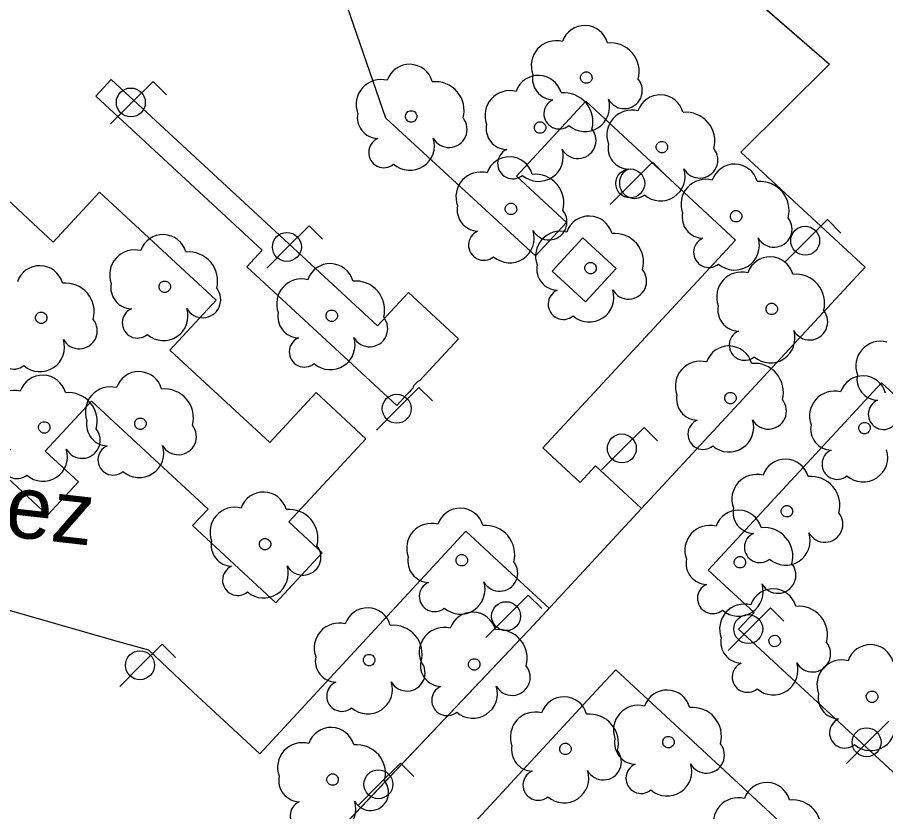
# Model space of a CAD drawing. Extents: x 282771 to 285132, y 4823109 to 4825496.
# Drawn here: x 284731.6 to 284769.87, y 4824043.09 to 4824078.11 of the extents above; entities that cross this region are included whole.
import ezdxf

# ---------------------------------------------------------------- set-up
doc = ezdxf.new("R2010")
doc.units = 0
for name, color, linetype in [('ACERA-INTERIOR', 7, 'Continuous'), ('ARBOL', 7, 'Continuous'), ('FAROLA', 7, 'Continuous'), ('PARQUE-JARDIN-AREA', 7, 'Continuous'), ('PARQUE-JARDIN-TEXTO', 7, 'Continuous'), ('ZONA-VERDE', 7, 'Continuous')]:
    doc.layers.add(name, color=color, linetype=linetype)

msp = doc.modelspace()

# ---------------------------------------------------------------- linework, layer by layer
at = {"layer": 'ACERA-INTERIOR'}
msp.add_lwpolyline([(284756.639, 4824065.566), (284755.169, 4824066.926), (284756.529, 4824068.396), (284757.999, 4824067.036), (284756.639, 4824065.566)], dxfattribs=at)
at = {"layer": 'ARBOL'}
for centre, major_axis, start_param, end_param in [((284756.609, 4824076.716), (0.574, 0.865), 5.571162, 8.114841), ((284755.349, 4824075.986), (0.606, 0.914), 0.331501, 2.515331), ((284757.739, 4824075.716), (0.703, 1.06), 5.036925, 6.970165), ((284748.889, 4824075.006), (0.574, 0.865), 5.571435, 8.115113), ((284754.569, 4824074.516), (0.574, 0.865), 5.571294, 8.114973), ((284755.239, 4824075.416), (-0.517, -0.779), 5.099167, 6.836353), ((284747.629, 4824074.276), (0.607, 0.914), 0.331773, 2.515604), ((284750.019, 4824074.006), (0.704, 1.06), 5.037197, 6.970438), ((284758.349, 4824074.886), (-0.441, -0.664), 5.803643, 9.120267), ((284753.309, 4824073.786), (0.606, 0.914), 0.331633, 2.515464), ((284755.699, 4824073.516), (0.704, 1.06), 5.037057, 6.970297), ((284755.479, 4824073.866), (-0.371, -0.56), 4.14164, 7.557874), ((284756.619, 4824074.166), (-0.6, -0.905), 6.152569, 8.752647), ((284759.939, 4824073.656), (0.574, 0.865), 5.571183, 8.114862), ((284758.679, 4824072.926), (0.606, 0.914), 0.331521, 2.515352), ((284747.519, 4824073.706), (-0.517, -0.779), 5.09944, 6.836625), ((284750.629, 4824073.176), (-0.441, -0.664), 5.803916, 9.12054), ((284761.069, 4824072.656), (0.704, 1.06), 5.036945, 6.970186), ((284753.199, 4824073.216), (-0.517, -0.779), 5.0993, 6.836485), ((284756.309, 4824072.686), (-0.441, -0.664), 5.803775, 9.1204), ((284747.759, 4824072.156), (-0.372, -0.56), 4.141913, 7.558147), ((284748.899, 4824072.456), (-0.6, -0.904), 6.152842, 8.75292), ((284758.569, 4824072.356), (-0.517, -0.779), 5.099188, 6.836373), ((284753.439, 4824071.666), (-0.372, -0.56), 4.141773, 7.558006), ((284754.579, 4824071.966), (-0.6, -0.905), 6.152702, 8.75278), ((284761.679, 4824071.826), (-0.441, -0.664), 5.803664, 9.120288), ((284753.289, 4824070.926), (0.574, 0.865), 5.571456, 8.115135), ((284752.029, 4824070.196), (0.607, 0.914), 0.331794, 2.515625), ((284758.809, 4824070.806), (-0.372, -0.56), 4.141661, 7.557895), ((284759.949, 4824071.106), (-0.6, -0.905), 6.15259, 8.752668), ((284763.209, 4824070.606), (0.574, 0.865), 5.571199, 8.114877), ((284754.419, 4824069.926), (0.704, 1.06), 5.037218, 6.970459), ((284761.949, 4824069.876), (0.606, 0.914), 0.331537, 2.515368), ((284764.339, 4824069.606), (0.704, 1.06), 5.036961, 6.970202), ((284751.919, 4824069.626), (-0.517, -0.779), 5.099461, 6.836646), ((284755.029, 4824069.096), (-0.441, -0.664), 5.803937, 9.120561), ((284761.839, 4824069.306), (-0.517, -0.779), 5.099204, 6.836389), ((284756.799, 4824068.316), (0.574, 0.865), 5.571455, 8.115134), ((284764.949, 4824068.776), (-0.441, -0.664), 5.80368, 9.120304), ((284752.159, 4824068.076), (-0.372, -0.56), 4.141934, 7.558168), ((284753.299, 4824068.376), (-0.6, -0.904), 6.152863, 8.752941), ((284755.539, 4824067.586), (0.607, 0.914), 0.331794, 2.515624), ((284757.929, 4824067.316), (0.704, 1.06), 5.037218, 6.970458), ((284738.029, 4824067.496), (0.575, 0.865), 5.571993, 8.115672), ((284762.079, 4824067.756), (-0.372, -0.56), 4.141677, 7.557911), ((284763.219, 4824068.056), (-0.6, -0.905), 6.152606, 8.752684), ((284736.769, 4824066.766), (0.607, 0.913), 0.332331, 2.516162), ((284739.159, 4824066.496), (0.704, 1.06), 5.037755, 6.970996), ((284764.779, 4824066.516), (0.574, 0.865), 5.571306, 8.114984), ((284732.589, 4824066.126), (0.575, 0.865), 5.57219, 8.115869), ((284745.389, 4824066.216), (0.575, 0.865), 5.57184, 8.115519), ((284755.429, 4824067.016), (-0.517, -0.779), 5.09946, 6.836646), ((284758.539, 4824066.486), (-0.441, -0.664), 5.803936, 9.12056), ((284763.519, 4824065.786), (0.606, 0.914), 0.331644, 2.515475), ((284765.909, 4824065.516), (0.704, 1.06), 5.037068, 6.970309), ((284733.719, 4824065.126), (0.705, 1.06), 5.037953, 6.971193), ((284736.659, 4824066.196), (-0.518, -0.779), 5.099998, 6.837183), ((284744.129, 4824065.486), (0.607, 0.914), 0.332179, 2.51601), ((284746.519, 4824065.216), (0.704, 1.06), 5.037603, 6.970843), ((284739.769, 4824065.666), (-0.441, -0.664), 5.804474, 9.121098), ((284755.669, 4824065.466), (-0.372, -0.56), 4.141933, 7.558167), ((284756.809, 4824065.766), (-0.6, -0.904), 6.152862, 8.75294), ((284736.899, 4824064.646), (-0.372, -0.56), 4.142471, 7.558705), ((284738.039, 4824064.946), (-0.601, -0.904), 6.1534, 8.753478), ((284763.409, 4824065.216), (-0.517, -0.779), 5.099311, 6.836496), ((284766.519, 4824064.686), (-0.441, -0.664), 5.803787, 9.120411), ((284734.329, 4824064.296), (-0.441, -0.664), 5.804671, 9.121295), ((284744.019, 4824064.916), (-0.518, -0.779), 5.099846, 6.837031), ((284747.129, 4824064.386), (-0.441, -0.664), 5.804321, 9.120946), ((284763.649, 4824063.666), (-0.372, -0.56), 4.141784, 7.558018), ((284764.789, 4824063.966), (-0.6, -0.905), 6.152713, 8.752791), ((284731.459, 4824063.276), (-0.372, -0.56), 4.142668, 7.558902), ((284732.599, 4824063.576), (-0.601, -0.904), 6.153597, 8.753675), ((284744.259, 4824063.366), (-0.372, -0.56), 4.142319, 7.558552), ((284745.399, 4824063.666), (-0.601, -0.904), 6.153248, 8.753326), ((284769.649, 4824062.736), (0.606, 0.914), 0.331589, 2.51542), ((284762.959, 4824062.586), (0.574, 0.865), 5.571495, 8.115174), ((284761.699, 4824061.856), (0.607, 0.914), 0.331834, 2.515664), ((284764.089, 4824061.586), (0.704, 1.06), 5.037258, 6.970498), ((284736.959, 4824061.456), (0.575, 0.865), 5.57224, 8.115919), ((284732.719, 4824061.296), (0.575, 0.865), 5.572359, 8.116038), ((284768.869, 4824061.266), (0.574, 0.865), 5.571383, 8.115062), ((284769.539, 4824062.166), (-0.517, -0.779), 5.099256, 6.836441), ((284731.459, 4824060.566), (0.607, 0.913), 0.332698, 2.516529), ((284735.699, 4824060.726), (0.607, 0.913), 0.332579, 2.51641), ((284738.089, 4824060.456), (0.705, 1.06), 5.038003, 6.971243), ((284733.849, 4824060.296), (0.705, 1.06), 5.038122, 6.971362), ((284761.589, 4824061.286), (-0.517, -0.779), 5.0995, 6.836685), ((284767.609, 4824060.536), (0.607, 0.914), 0.331721, 2.515552), ((284764.699, 4824060.756), (-0.441, -0.664), 5.803976, 9.1206), ((284769.779, 4824060.616), (-0.372, -0.56), 4.141729, 7.557963), ((284735.589, 4824060.156), (-0.518, -0.779), 5.100246, 6.837431), ((284761.829, 4824059.736), (-0.372, -0.56), 4.141973, 7.558207), ((284762.969, 4824060.036), (-0.6, -0.904), 6.152902, 8.75298), ((284734.459, 4824059.466), (-0.441, -0.663), 5.80484, 9.121465), ((284738.699, 4824059.626), (-0.441, -0.664), 5.804721, 9.121346), ((284767.499, 4824059.966), (-0.517, -0.779), 5.099388, 6.836573), ((284731.589, 4824058.446), (-0.372, -0.559), 4.142838, 7.559071), ((284732.729, 4824058.746), (-0.601, -0.904), 6.153767, 8.753844), ((284735.829, 4824058.606), (-0.372, -0.56), 4.142719, 7.558952), ((284736.969, 4824058.906), (-0.601, -0.904), 6.153648, 8.753726), ((284768.879, 4824058.716), (-0.6, -0.904), 6.15279, 8.752868), ((284767.739, 4824058.416), (-0.372, -0.56), 4.141861, 7.558095), ((284765.449, 4824057.596), (0.574, 0.865), 5.571606, 8.115285), ((284764.189, 4824056.866), (0.607, 0.914), 0.331945, 2.515776), ((284766.579, 4824056.596), (0.704, 1.06), 5.037369, 6.970609), ((284742.449, 4824056.146), (0.575, 0.865), 5.572278, 8.115957), ((284741.189, 4824055.416), (0.607, 0.913), 0.332617, 2.516447), ((284743.579, 4824055.146), (0.705, 1.06), 5.038041, 6.971281), ((284751.119, 4824055.436), (0.575, 0.865), 5.572074, 8.115752), ((284763.379, 4824055.346), (0.575, 0.865), 5.571744, 8.115423), ((284764.079, 4824056.296), (-0.517, -0.779), 5.099612, 6.836797), ((284767.189, 4824055.766), (-0.441, -0.664), 5.804087, 9.120712), ((284749.859, 4824054.706), (0.607, 0.913), 0.332412, 2.516243), ((284752.249, 4824054.436), (0.704, 1.06), 5.037836, 6.971077), ((284762.119, 4824054.616), (0.607, 0.914), 0.332082, 2.515913), ((284764.509, 4824054.346), (0.704, 1.06), 5.037506, 6.970747), ((284764.319, 4824054.746), (-0.372, -0.56), 4.142085, 7.558318), ((284765.459, 4824055.046), (-0.601, -0.904), 6.153014, 8.753092), ((284741.079, 4824054.846), (-0.518, -0.779), 5.100283, 6.837469), ((284744.189, 4824054.316), (-0.441, -0.663), 5.804759, 9.121383), ((284749.749, 4824054.136), (-0.518, -0.779), 5.100079, 6.837264), ((284752.859, 4824053.606), (-0.441, -0.664), 5.804555, 9.121179), ((284762.009, 4824054.046), (-0.518, -0.779), 5.099749, 6.836934), ((284741.319, 4824053.296), (-0.372, -0.56), 4.142756, 7.55899), ((284742.459, 4824053.596), (-0.601, -0.904), 6.153686, 8.753763), ((284765.119, 4824053.516), (-0.441, -0.664), 5.804225, 9.120849), ((284749.989, 4824052.586), (-0.372, -0.56), 4.142552, 7.558786), ((284751.129, 4824052.886), (-0.601, -0.904), 6.153481, 8.753559), ((284762.249, 4824052.496), (-0.372, -0.56), 4.142222, 7.558456), ((284763.389, 4824052.796), (-0.601, -0.904), 6.153151, 8.753229), ((284764.909, 4824051.876), (0.575, 0.865), 5.571822, 8.1155), ((284763.649, 4824051.146), (0.607, 0.914), 0.33216, 2.515991), ((284766.039, 4824050.876), (0.704, 1.06), 5.037584, 6.970825), ((284747.039, 4824051.036), (0.575, 0.865), 5.572342, 8.116021), ((284751.669, 4824050.846), (0.575, 0.865), 5.572221, 8.1159), ((284745.779, 4824050.306), (0.607, 0.913), 0.33268, 2.516511), ((284748.169, 4824050.036), (0.705, 1.06), 5.038104, 6.971345), ((284750.409, 4824050.116), (0.607, 0.913), 0.33256, 2.51639), ((284752.799, 4824049.846), (0.705, 1.06), 5.037984, 6.971224), ((284763.539, 4824050.576), (-0.518, -0.779), 5.099827, 6.837012), ((284766.649, 4824050.046), (-0.441, -0.664), 5.804303, 9.120927), ((284769.199, 4824049.416), (0.575, 0.865), 5.571798, 8.115476), ((284745.669, 4824049.736), (-0.518, -0.779), 5.100347, 6.837532), ((284748.779, 4824049.206), (-0.441, -0.663), 5.804823, 9.121447), ((284750.299, 4824049.546), (-0.518, -0.779), 5.100226, 6.837411), ((284753.409, 4824049.016), (-0.441, -0.664), 5.804702, 9.121326), ((284763.779, 4824049.026), (-0.372, -0.56), 4.1423, 7.558534), ((284764.919, 4824049.326), (-0.601, -0.904), 6.153229, 8.753307), ((284767.939, 4824048.686), (0.607, 0.914), 0.332136, 2.515967), ((284745.909, 4824048.186), (-0.372, -0.56), 4.14282, 7.559054), ((284747.049, 4824048.486), (-0.601, -0.904), 6.153749, 8.753827), ((284750.539, 4824047.996), (-0.372, -0.56), 4.142699, 7.558933), ((284751.679, 4824048.296), (-0.601, -0.904), 6.153628, 8.753706), ((284760.229, 4824047.416), (0.575, 0.865), 5.572112, 8.115791), ((284755.689, 4824047.116), (0.575, 0.865), 5.572245, 8.115924), ((284767.829, 4824048.116), (-0.518, -0.779), 5.099803, 6.836988), ((284758.969, 4824046.686), (0.607, 0.913), 0.332451, 2.516282), ((284761.359, 4824046.416), (0.704, 1.06), 5.037875, 6.971115), ((284754.429, 4824046.386), (0.607, 0.913), 0.332584, 2.516415), ((284756.819, 4824046.116), (0.705, 1.06), 5.038008, 6.971248), ((284769.209, 4824046.866), (-0.601, -0.904), 6.153205, 8.753283), ((284745.429, 4824045.766), (0.575, 0.865), 5.572571, 8.11625), ((284768.069, 4824046.566), (-0.372, -0.56), 4.142276, 7.55851), ((284744.169, 4824045.036), (0.608, 0.913), 0.33291, 2.51674), ((284746.559, 4824044.766), (0.705, 1.059), 5.038334, 6.971574), ((284758.859, 4824046.116), (-0.518, -0.779), 5.100118, 6.837303), ((284761.969, 4824045.586), (-0.441, -0.664), 5.804593, 9.121218), ((284754.319, 4824045.816), (-0.518, -0.779), 5.100251, 6.837436), ((284757.429, 4824045.286), (-0.441, -0.664), 5.804726, 9.12135), ((284755.699, 4824044.566), (-0.601, -0.904), 6.153653, 8.75373), ((284759.099, 4824044.566), (-0.372, -0.56), 4.142591, 7.558824), ((284760.239, 4824044.866), (-0.601, -0.904), 6.15352, 8.753598), ((284744.059, 4824044.466), (-0.518, -0.779), 5.100576, 6.837762), ((284754.559, 4824044.266), (-0.372, -0.56), 4.142724, 7.558957), ((284747.169, 4824043.936), (-0.441, -0.663), 5.805052, 9.121676), ((284764.629, 4824043.336), (0.575, 0.865), 5.572134, 8.115813), ((284763.369, 4824042.606), (0.607, 0.913), 0.332473, 2.516304), ((284744.298, 4824042.916), (-0.372, -0.559), 4.143049, 7.559283), ((284745.439, 4824043.216), (-0.601, -0.904), 6.153978, 8.754056), ((284765.759, 4824042.336), (0.705, 1.06), 5.037897, 6.971137)]:
    msp.add_ellipse(centre, major_axis=major_axis, ratio=0.999978, start_param=start_param, end_param=end_param, dxfattribs=at)
for centre in [(284756.679, 4824075.456), (284748.959, 4824073.746), (284754.639, 4824073.256), (284760.009, 4824072.396), (284753.359, 4824069.666), (284763.279, 4824069.346), (284756.869, 4824067.056), (284738.099, 4824066.236), (284745.459, 4824064.956), (284764.849, 4824065.256), (284732.659, 4824064.866), (284763.029, 4824061.326), (284732.789, 4824060.036), (284737.029, 4824060.196), (284768.939, 4824060.006), (284765.519, 4824056.336), (284742.519, 4824054.886), (284751.189, 4824054.176), (284763.449, 4824054.086), (284764.979, 4824050.616), (284747.109, 4824049.776), (284751.739, 4824049.586), (284769.269, 4824048.156), (284760.299, 4824046.156), (284755.759, 4824045.856), (284745.499, 4824044.506)]:
    msp.add_ellipse(centre, major_axis=(0.141, 0.212), ratio=0.999978, dxfattribs=at)
at = {"layer": 'FAROLA'}
for p, q in [((284737.585, 4824075.291), (284736.645, 4824074.361)), ((284738.175, 4824074.701), (284737.585, 4824075.291)), ((284736.645, 4824074.361), (284735.715, 4824073.421)), ((284759.593, 4824071.725), (284758.653, 4824070.795)), ((284760.183, 4824071.135), (284759.593, 4824071.725)), ((284758.653, 4824070.795), (284757.723, 4824069.855)), ((284767.303, 4824069.195), (284766.363, 4824068.265)), ((284767.893, 4824068.605), (284767.303, 4824069.195)), ((284744.463, 4824068.922), (284743.523, 4824067.992)), ((284745.053, 4824068.332), (284744.463, 4824068.922)), ((284766.363, 4824068.265), (284765.433, 4824067.325)), ((284743.523, 4824067.992), (284742.593, 4824067.052)), ((284749.303, 4824061.789), (284748.363, 4824060.859)), ((284749.893, 4824061.199), (284749.303, 4824061.789)), ((284748.363, 4824060.859), (284747.433, 4824059.919)), ((284759.224, 4824060.036), (284758.284, 4824059.106)), ((284759.814, 4824059.446), (284759.224, 4824060.036)), ((284758.284, 4824059.106), (284757.354, 4824058.166)), ((284754.123, 4824052.641), (284753.183, 4824051.711)), ((284754.713, 4824052.051), (284754.123, 4824052.641)), ((284764.797, 4824052.074), (284763.857, 4824051.144)), ((284765.387, 4824051.484), (284764.797, 4824052.074)), ((284753.183, 4824051.711), (284752.253, 4824050.771)), ((284763.857, 4824051.144), (284762.927, 4824050.204)), ((284737.989, 4824050.476), (284737.049, 4824049.546)), ((284738.579, 4824049.886), (284737.989, 4824050.476)), ((284737.049, 4824049.546), (284736.119, 4824048.606)), ((284770.01, 4824047.078), (284769.07, 4824046.148)), ((284769.07, 4824046.148), (284768.14, 4824045.208)), ((284748.493, 4824045.227), (284747.553, 4824044.297)), ((284749.083, 4824044.637), (284748.493, 4824045.227)), ((284747.553, 4824044.297), (284746.623, 4824043.357))]:
    msp.add_line(p, q, dxfattribs=at)
for centre in [(284736.605, 4824074.361), (284758.613, 4824070.795), (284743.483, 4824067.992), (284748.323, 4824060.859), (284753.143, 4824051.711), (284763.817, 4824051.144), (284769.03, 4824046.148), (284747.513, 4824044.297)]:
    msp.add_circle(centre, 0.638, dxfattribs=at)
for centre in [(284766.323, 4824068.265), (284758.244, 4824059.106), (284737.009, 4824049.546)]:
    msp.add_ellipse(centre, major_axis=(0.353, 0.531), ratio=0.999978, dxfattribs=at)
at = {"layer": 'PARQUE-JARDIN-AREA'}
msp.add_lwpolyline([(284644.289, 4824064.665), (284691.339, 4824081.066), (284698.459, 4824083.536), (284736.629, 4824096.826), (284748.353, 4824092.603), (284767.389, 4824076.057), (284763.489, 4824072.167), (284768.969, 4824067.096), (284759.109, 4824056.456), (284754.359, 4824051.326), (284717.348, 4824012.265), (284660.858, 4824049.325), (284649.429, 4824059.905)], close=True, dxfattribs=at)
at = {"layer": 'ZONA-VERDE'}
for p, q in [((284748.353, 4824092.603), (284767.389, 4824076.057)), ((284747.849, 4824073.676), (284745.209, 4824081.306)), ((284767.389, 4824076.057), (284763.489, 4824072.167)), ((284735.059, 4824074.646), (284735.739, 4824075.376)), ((284735.739, 4824075.376), (284747.479, 4824064.506)), ((284742.399, 4824067.846), (284735.059, 4824074.646)), ((284756.659, 4824074.416), (284753.599, 4824071.106)), ((284763.259, 4824068.296), (284756.659, 4824074.416)), ((284726.589, 4824074.316), (284733.189, 4824068.206)), ((284754.439, 4824067.606), (284747.849, 4824073.676)), ((284763.489, 4824072.167), (284768.969, 4824067.096)), ((284753.599, 4824071.106), (284755.799, 4824069.076)), ((284733.189, 4824068.206), (284735.229, 4824070.406)), ((284735.229, 4824070.406), (284740.359, 4824065.646)), ((284755.799, 4824069.076), (284754.439, 4824067.606)), ((284754.769, 4824059.126), (284763.259, 4824068.296)), ((284741.719, 4824067.116), (284742.399, 4824067.846)), ((284748.329, 4824060.996), (284741.719, 4824067.116)), ((284768.969, 4824067.096), (284759.109, 4824056.456)), ((284747.479, 4824064.506), (284748.839, 4824065.976)), ((284748.839, 4824065.976), (284751.039, 4824063.936)), ((284740.359, 4824065.646), (284738.319, 4824063.446)), ((284751.039, 4824063.936), (284749.341, 4824062.095)), ((284738.319, 4824063.446), (284742.729, 4824059.366)), ((284732.939, 4824056.166), (284726.709, 4824061.936)), ((284749.033, 4824061.76), (284748.979, 4824061.702)), ((284749.054, 4824061.82), (284749.033, 4824061.76)), ((284749.082, 4824061.877), (284749.054, 4824061.82)), ((284749.117, 4824061.929), (284749.082, 4824061.877)), ((284749.159, 4824061.977), (284749.117, 4824061.929)), ((284749.206, 4824062.019), (284749.159, 4824061.977)), ((284749.258, 4824062.055), (284749.206, 4824062.019)), ((284749.314, 4824062.084), (284749.258, 4824062.055)), ((284749.341, 4824062.095), (284749.314, 4824062.084)), ((284762.044, 4824053.741), (284769.694, 4824062)), ((284769.694, 4824062), (284809.884, 4824024.774)), ((284742.729, 4824059.366), (284744.769, 4824061.576)), ((284744.769, 4824061.576), (284746.969, 4824059.536)), ((284748.761, 4824061.465), (284748.329, 4824060.996)), ((284748.799, 4824061.516), (284748.761, 4824061.465)), ((284748.843, 4824061.561), (284748.799, 4824061.516)), ((284748.872, 4824061.585), (284748.843, 4824061.561)), ((284748.976, 4824061.699), (284748.872, 4824061.585)), ((284748.979, 4824061.702), (284748.976, 4824061.699)), ((284734.869, 4824061.196), (284732.829, 4824058.986)), ((284740.009, 4824056.436), (284734.869, 4824061.196)), ((284746.969, 4824059.536), (284743.569, 4824055.866)), ((284756.409, 4824057.606), (284754.769, 4824059.126)), ((284732.829, 4824058.986), (284734.299, 4824057.636)), ((284757.089, 4824058.336), (284756.409, 4824057.606)), ((284759.109, 4824056.456), (284757.089, 4824058.336)), ((284734.299, 4824057.636), (284732.939, 4824056.166)), ((284739.329, 4824055.706), (284740.009, 4824056.436)), ((284742.999, 4824052.306), (284739.329, 4824055.706)), ((284743.569, 4824055.866), (284745.039, 4824054.506)), ((284742.284, 4824045.646), (284751.363, 4824055.459)), ((284751.363, 4824055.459), (284753.009, 4824053.936)), ((284745.039, 4824054.506), (284742.999, 4824052.306)), ((284753.009, 4824053.936), (284755.037, 4824052.062)), ((284764.069, 4824051.866), (284762.044, 4824053.741)), ((284728.599, 4824052.726), (284735.939, 4824050.626)), ((284755.037, 4824052.062), (284754.359, 4824051.326)), ((284763.389, 4824051.136), (284764.069, 4824051.866)), ((284754.359, 4824051.326), (284717.348, 4824012.265)), ((284775.679, 4824039.756), (284763.389, 4824051.136)), ((284735.939, 4824050.626), (284737.383, 4824050.231)), ((284737.383, 4824050.231), (284739.35, 4824048.36)), ((284757.289, 4824048.606), (284757.973, 4824049.347)), ((284757.973, 4824049.347), (284765.589, 4824042.286)), ((284739.35, 4824048.36), (284742.284, 4824045.646)), ((284749.479, 4824040.166), (284757.289, 4824048.606))]:
    msp.add_line(p, q, dxfattribs=at)

# ---------------------------------------------------------------- texts
at = {"layer": 'PARQUE-JARDIN-TEXTO'}
msp.add_text('Jardines de Juan Alvargonzález', height=2.75, rotation=353.5295, dxfattribs=at).set_placement((284683.048, 4824060.693))

doc.saveas('drawing.dxf')
